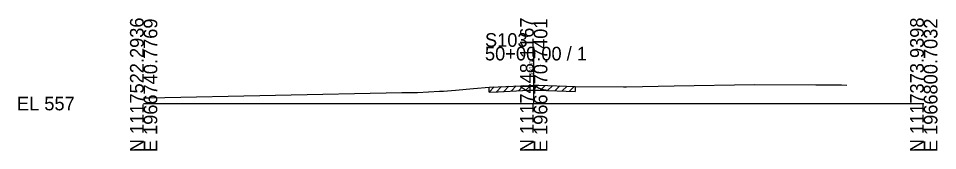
# Model space of a CAD drawing. Extents: x -26 to 163, y -10 to 45020.
# Drawn here: x -25.7 to 162.8, y 9990.3 to 10017.5 of the extents above; entities that cross this region are included whole.
import ezdxf

# ---------------------------------------------------------------- set-up
doc = ezdxf.new("R2010")
doc.units = 0
for name, color, linetype in [('RD_GPK_XS_Cell', 7, 'Continuous'), ('RD_XS_ExGround', 7, 'Continuous'), ('RD_XS_ExPaveRet', 7, 'Continuous'), ('RD_XS_TX_Elev_EX', 7, 'Continuous')]:
    doc.layers.add(name, color=color, linetype=linetype)

msp = doc.modelspace()

# ---------------------------------------------------------------- linework, layer by layer
at = {"layer": 'RD_GPK_XS_Cell'}
for p, q in [((80, 10000), (80, 10011.67)), ((0, 10000), (80, 10000)), ((80, 10000), (160, 10000))]:
    msp.add_line(p, q, dxfattribs=at)
at = {"layer": 'RD_XS_ExGround'}
for p, q in [((72.68, 10003.44), (78.95, 10003.74)), ((78.95, 10003.74), (80, 10003.75)), ((80, 10003.75), (81.04, 10003.75)), ((81.04, 10003.75), (88.49, 10003.51)), ((99.06, 10003.44), (108.78, 10003.63)), ((108.78, 10003.63), (125.28, 10003.89)), ((125.28, 10003.89), (137.88, 10003.87)), ((137.88, 10003.87), (143.13, 10003.82)), ((143.13, 10003.82), (144.22, 10003.79)), ((1.11, 10001.18), (52.94, 10002.24)), ((52.94, 10002.24), (56.14, 10002.28)), ((56.14, 10002.28), (60.67, 10002.52)), ((60.67, 10002.52), (61.53, 10002.54)), ((61.53, 10002.54), (63.95, 10002.72)), ((63.95, 10002.72), (67.67, 10003.12)), ((67.67, 10003.12), (70.86, 10003.36)), ((70.86, 10003.36), (72.68, 10003.44)), ((88.49, 10003.51), (98.41, 10003.44)), ((98.41, 10003.44), (99.06, 10003.44)), ((0, 10001.16), (1.11, 10001.18))]:
    msp.add_line(p, q, dxfattribs=at)
at = {"layer": 'RD_XS_ExPaveRet'}
for p, q in [((73.86, 10002.5), (74.91, 10003.55)), ((75.36, 10002.57), (76.41, 10003.62)), ((76.86, 10002.64), (77.91, 10003.69)), ((78.36, 10002.72), (79.39, 10003.74)), ((79.86, 10002.75), (80.86, 10003.75)), ((81.36, 10002.74), (82.33, 10003.71)), ((82.86, 10002.69), (83.83, 10003.66)), ((84.36, 10002.64), (85.33, 10003.61)), ((85.86, 10002.6), (86.83, 10003.56)), ((70.86, 10002.36), (71.91, 10003.41)), ((70.86, 10002.36), (70.86, 10003.36)), ((70.86, 10002.36), (72.68, 10002.44)), ((72.36, 10002.43), (73.41, 10003.48)), ((72.68, 10002.44), (78.95, 10002.74)), ((78.95, 10002.74), (80, 10002.75)), ((80, 10002.75), (81.04, 10002.75)), ((81.04, 10002.75), (88.49, 10002.51)), ((87.36, 10002.55), (88.33, 10003.52)), ((88.49, 10003.51), (88.49, 10002.51))]:
    msp.add_line(p, q, dxfattribs=at)

# ---------------------------------------------------------------- texts
at = {"layer": 'RD_GPK_XS_Cell'}
for s, p in [('N 1117522.2936', (0, 9990)), ('E 1966740.7769', (2.8, 9990)), ('N 1117448.1167', (80, 9990)), ('E 1966770.7401', (82.8, 9990)), ('N 1117373.9398', (160, 9990)), ('E 1966800.7032', (162.8, 9990))]:
    msp.add_text(s, height=2.8, rotation=90, dxfattribs=at).set_placement(p)
for s, p in [('S103', (70, 10011.67)), ('50+00.00 / 1', (70, 10008.87)), ('EL 557', (-26, 9998.6))]:
    msp.add_text(s, height=2.8, dxfattribs=at).set_placement(p)
at = {"layer": 'RD_XS_TX_Elev_EX'}
msp.add_text('560.75', height=0.8, rotation=90, dxfattribs=at).set_placement((79.9, 10005.75))

doc.saveas('drawing.dxf')
